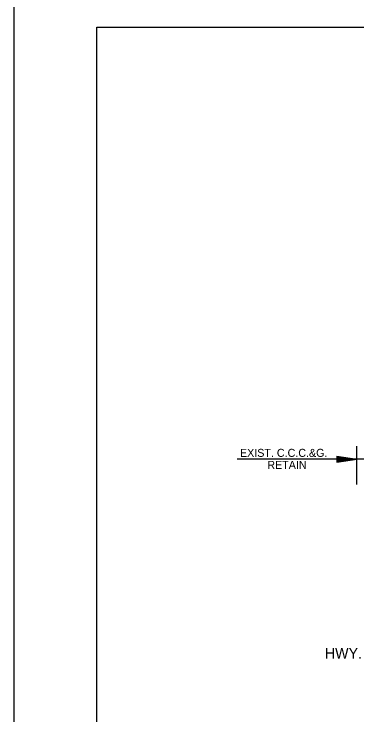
# Model space of a CAD drawing. Extents: x 2263886 to 2266026, y -3122850 to -3121850.
# Drawn here: x 2265359 to 2265384.7, y -3122497.3 to -3122444.8 of the extents above; entities that cross this region are included whole.
import ezdxf

# ---------------------------------------------------------------- set-up
doc = ezdxf.new("R2010")
doc.units = 0
for name, color, linetype in [('_CIVIL_CONSTRUCTION', 7, 'Continuous'), ('R_Border Prem', 7, 'Continuous'), ('R_Draft', 7, 'Continuous')]:
    doc.layers.add(name, color=color, linetype=linetype)

msp = doc.modelspace()

# ---------------------------------------------------------------- linework, layer by layer
at = {"layer": '_CIVIL_CONSTRUCTION'}
for points in [[(2265359.018, -3122443.82), (2265525.688, -3122443.82), (2265525.688, -3122550.488), (2265359.018, -3122550.488)], [(2265482.182, -3122445.767), (2265482.182, -3122450.707), (2265500.048, -3122450.707), (2265500.048, -3122452.167), (2265511.648, -3122452.167), (2265511.648, -3122464.333), (2265523.312, -3122464.333), (2265523.312, -3122548.497), (2265365.222, -3122548.497), (2265365.222, -3122445.767)]]:
    msp.add_lwpolyline(points, close=True, dxfattribs=at)
at = {"layer": 'R_Border Prem'}
for p, q in [((2265384.712, -3122480.029), (2265384.712, -3122477.157)), ((2265383.211, -3122477.922), (2265384.711, -3122478.147)), ((2265383.211, -3122477.922), (2265383.211, -3122478.372)), ((2265383.211, -3122477.959), (2265384.461, -3122478.147)), ((2265383.211, -3122477.997), (2265384.203, -3122478.147)), ((2265383.211, -3122478.035), (2265383.953, -3122478.147)), ((2265383.211, -3122478.074), (2265383.699, -3122478.147)), ((2265386.212, -3122478.146), (2265375.735, -3122478.146)), ((2265383.211, -3122478.111), (2265383.448, -3122478.147)), ((2265383.211, -3122478.372), (2265384.711, -3122478.147)), ((2265383.211, -3122478.22), (2265383.699, -3122478.147)), ((2265383.211, -3122478.296), (2265384.203, -3122478.147)), ((2265383.211, -3122478.334), (2265384.461, -3122478.147)), ((2265383.211, -3122478.258), (2265383.953, -3122478.147)), ((2265383.211, -3122478.182), (2265383.448, -3122478.147))]:
    msp.add_line(p, q, dxfattribs=at)
at = {"layer": 'R_Draft'}
for p, q in [((2265365.222, -3122445.767), (2265523.312, -3122445.767)), ((2265365.222, -3122548.497), (2265365.222, -3122445.767))]:
    msp.add_line(p, q, dxfattribs=at)

# ---------------------------------------------------------------- texts
at = {"layer": 'R_Border Prem'}
for s, height, p in [('EXIST. C.C.C.&G.', 0.6, (2265375.947, -3122477.967)), ('RETAIN', 0.6, (2265377.995, -3122478.867)), ('HWY. 5 SEC. 18 SHOULDER WIDENING, MILL & INLAY ', 0.8, (2265382.302, -3122493.074))]:
    msp.add_text(s, height=height, dxfattribs=at).set_placement(p)

doc.saveas('drawing.dxf')
